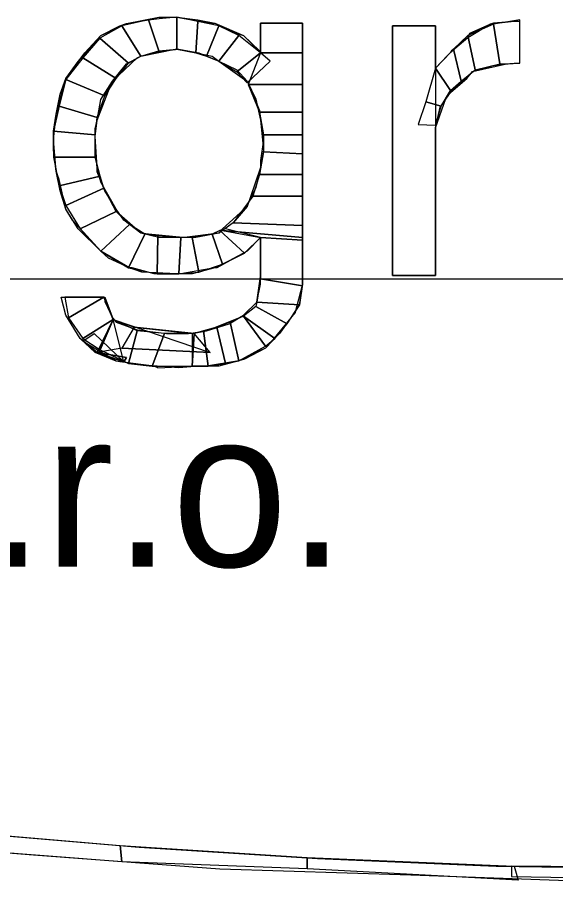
# Model space of a CAD drawing. Extents: x -662500 to -655523, y -1056000 to -1049993.
# Drawn here: x -657954.1 to -657930.36, y -1053914.45 to -1053876.32 of the extents above; entities that cross this region are included whole.
import ezdxf

# ---------------------------------------------------------------- set-up
doc = ezdxf.new("R2010")
doc.units = 0
doc.layers.add('Vrstva 9', color=7, linetype='Continuous')

msp = doc.modelspace()

# ---------------------------------------------------------------- linework, layer by layer
at = {"layer": 'Vrstva 9'}
for p, q in [((-657941.529, -1053876.589), (-657941.528, -1053887.864)), ((-657941.529, -1053876.589), (-657941.528, -1053887.864)), ((-657931.934, -1053878.34), (-657931.934, -1053876.512)), ((-657931.934, -1053878.34), (-657931.934, -1053876.512)), ((-657943.372, -1053887.635), (-657943.372, -1053886.035)), ((-657943.372, -1053887.635), (-657943.372, -1053886.035)), ((-657956.905, -1053887.865), (-657820.565, -1053887.853)), ((-657952.17, -1053888.664), (-657950.243, -1053888.664)), ((-657946.388, -1053890.264), (-657946.388, -1053891.711)), ((-657947.896, -1053891.787), (-657946.388, -1053891.711))]:
    msp.add_line(p, q, dxfattribs=at)
for points in [[(-657943.372, -1053886.035), (-657943.958, -1053886.645), (-657945.299, -1053887.369), (-657945.383, -1053887.369), (-657946.891, -1053887.636), (-657947.059, -1053887.636), (-657948.609, -1053887.56), (-657949.154, -1053887.369), (-657950.411, -1053886.645), (-657951.416, -1053885.655), (-657951.961, -1053884.779), (-657952.255, -1053883.484), (-657952.38, -1053883.103), (-657952.506, -1053881.732), (-657952.381, -1053880.589), (-657952.004, -1053879.218), (-657951.962, -1053879.028), (-657951.124, -1053877.885), (-657950.412, -1053877.123), (-657949.28, -1053876.59), (-657947.856, -1053876.323), (-657947.06, -1053876.323), (-657945.593, -1053876.589), (-657945.384, -1053876.589), (-657944.127, -1053877.122), (-657943.372, -1053877.884)], [(-657943.372, -1053886.035), (-657943.958, -1053886.645), (-657944.754, -1053887.064), (-657945.383, -1053887.369), (-657946.388, -1053887.635), (-657947.059, -1053887.636), (-657948.064, -1053887.636), (-657949.028, -1053887.369), (-657949.154, -1053887.369), (-657950.076, -1053886.95), (-657950.411, -1053886.645), (-657951.039, -1053885.96), (-657951.668, -1053885.274), (-657951.961, -1053884.779), (-657952.213, -1053883.979), (-657952.38, -1053883.103), (-657952.506, -1053882.189), (-657952.506, -1053881.351), (-657952.381, -1053880.589), (-657952.213, -1053879.713), (-657951.962, -1053879.028), (-657951.417, -1053878.266), (-657950.789, -1053877.542), (-657950.412, -1053877.123), (-657949.574, -1053876.704), (-657949.28, -1053876.59), (-657948.317, -1053876.437), (-657947.353, -1053876.323), (-657947.06, -1053876.323), (-657946.138, -1053876.437), (-657945.384, -1053876.589), (-657944.504, -1053877.008), (-657944.127, -1053877.122), (-657943.414, -1053877.808), (-657943.372, -1053877.884)], [(-657943.372, -1053877.884), (-657943.373, -1053876.589), (-657941.529, -1053876.589)], [(-657943.372, -1053877.884), (-657943.373, -1053876.589), (-657941.529, -1053876.589)], [(-657935.663, -1053878.569), (-657935.663, -1053876.703), (-657937.549, -1053876.703), (-657937.548, -1053887.711), (-657935.662, -1053887.711), (-657935.663, -1053881.35)], [(-657935.663, -1053878.569), (-657935.663, -1053876.703), (-657937.549, -1053876.703), (-657937.548, -1053887.711), (-657935.662, -1053887.711), (-657935.663, -1053881.35)], [(-657931.934, -1053876.512), (-657932.185, -1053876.512), (-657933.233, -1053876.626), (-657934.238, -1053877.236), (-657934.993, -1053877.883), (-657935.663, -1053878.569)], [(-657931.934, -1053876.512), (-657932.185, -1053876.512), (-657933.107, -1053876.588), (-657933.233, -1053876.626), (-657934.155, -1053877.045), (-657934.238, -1053877.236), (-657934.951, -1053877.807), (-657934.993, -1053877.883), (-657935.663, -1053878.569), (-657935.663, -1053878.569)], [(-657946.976, -1053877.732), (-657945.509, -1053878.037), (-657945.216, -1053878.265), (-657944.085, -1053879.065), (-657943.959, -1053879.141), (-657943.414, -1053880.436), (-657943.372, -1053880.855), (-657943.246, -1053882.188), (-657943.372, -1053882.95), (-657943.833, -1053884.283), (-657943.958, -1053884.664), (-657945.048, -1053885.655), (-657945.215, -1053885.845), (-657946.724, -1053886.036), (-657946.807, -1053886.036), (-657948.316, -1053885.884), (-657948.651, -1053885.845), (-657949.741, -1053884.893), (-657949.741, -1053884.779), (-657950.411, -1053883.598), (-657950.579, -1053882.951), (-657950.663, -1053881.58), (-657950.579, -1053880.856), (-657950.076, -1053879.561), (-657949.909, -1053879.142), (-657948.819, -1053878.113), (-657948.652, -1053878.037), (-657947.143, -1053877.732), (-657946.976, -1053877.732)], [(-657946.976, -1053877.732), (-657946.096, -1053877.884), (-657945.216, -1053878.265), (-657944.42, -1053878.646), (-657943.959, -1053879.141), (-657943.582, -1053879.941), (-657943.372, -1053880.855), (-657943.372, -1053880.855), (-657943.246, -1053881.731), (-657943.372, -1053882.645), (-657943.372, -1053882.95), (-657943.581, -1053883.826), (-657943.958, -1053884.626), (-657943.958, -1053884.664), (-657944.587, -1053885.388), (-657945.215, -1053885.845), (-657946.221, -1053886.036), (-657946.807, -1053886.036), (-657947.855, -1053886.036), (-657948.651, -1053885.845), (-657949.405, -1053885.274), (-657949.741, -1053884.779), (-657950.243, -1053883.979), (-657950.579, -1053883.141), (-657950.579, -1053882.951), (-657950.663, -1053882.113), (-657950.663, -1053881.237), (-657950.579, -1053880.856), (-657950.411, -1053879.942), (-657949.909, -1053879.142), (-657949.909, -1053879.142), (-657949.28, -1053878.38), (-657948.652, -1053878.037), (-657947.688, -1053877.808), (-657946.976, -1053877.732)], [(-657935.663, -1053881.35), (-657935.663, -1053881.197), (-657935.202, -1053879.902), (-657934.992, -1053879.636), (-657934.029, -1053878.721), (-657932.521, -1053878.378), (-657931.934, -1053878.34)], [(-657935.663, -1053881.35), (-657935.663, -1053881.197), (-657935.453, -1053880.283), (-657934.992, -1053879.636), (-657934.28, -1053879.026), (-657934.029, -1053878.721), (-657933.107, -1053878.455), (-657932.185, -1053878.34), (-657931.934, -1053878.34)], [(-657941.528, -1053887.864), (-657941.528, -1053888.092), (-657941.654, -1053889.006), (-657942.031, -1053889.578), (-657942.533, -1053890.263), (-657943.162, -1053890.911), (-657944.084, -1053891.406), (-657944.335, -1053891.482), (-657945.215, -1053891.711), (-657946.095, -1053891.711), (-657946.975, -1053891.787), (-657947.938, -1053891.711), (-657948.064, -1053891.711), (-657949.028, -1053891.597), (-657949.74, -1053891.483), (-657950.662, -1053891.102), (-657951.332, -1053890.493), (-657951.835, -1053889.655), (-657951.961, -1053889.464), (-657952.17, -1053888.664)], [(-657950.243, -1053888.664), (-657950.243, -1053888.855), (-657949.908, -1053889.578), (-657949.74, -1053889.769), (-657948.818, -1053890.112), (-657948.483, -1053890.15), (-657947.519, -1053890.264), (-657946.556, -1053890.264), (-657945.76, -1053890.149), (-657944.754, -1053889.845), (-657944.126, -1053889.464), (-657943.539, -1053888.892), (-657943.372, -1053888.092), (-657943.372, -1053887.749), (-657943.372, -1053887.635)], [(-657946.388, -1053890.264), (-657945.76, -1053890.149), (-657944.335, -1053889.578), (-657944.126, -1053889.464), (-657943.539, -1053888.892), (-657943.372, -1053887.749), (-657943.372, -1053887.635)], [(-657941.528, -1053887.864), (-657941.528, -1053888.092), (-657941.863, -1053889.387), (-657942.031, -1053889.578), (-657942.91, -1053890.644), (-657943.162, -1053890.911), (-657944.335, -1053891.482), (-657945.759, -1053891.711), (-657946.095, -1053891.711), (-657946.388, -1053891.711)], [(-657947.896, -1053891.787), (-657948.064, -1053891.711), (-657949.572, -1053891.521), (-657949.74, -1053891.483), (-657951.039, -1053890.721), (-657951.332, -1053890.493), (-657951.961, -1053889.464), (-657952.17, -1053888.664)], [(-657952.17, -1053888.664), (-657950.243, -1053888.664), (-657949.866, -1053889.655), (-657948.944, -1053889.997), (-657946.388, -1053890.264)], [(-658006.387, -1053902.877), (-658002.699, -1053904.134), (-657997.085, -1053905.619), (-657991.219, -1053907.104), (-657984.808, -1053908.36), (-657978.146, -1053909.616), (-657971.191, -1053910.606), (-657963.858, -1053911.52), (-657956.358, -1053912.281), (-657948.732, -1053912.928), (-657940.855, -1053913.422), (-657932.978, -1053913.764), (-657924.934, -1053913.878), (-657918.732, -1053913.877)], [(-658007.937, -1053904.934), (-658004.71, -1053905.772), (-657998.342, -1053907.219), (-657991.638, -1053908.589), (-657984.557, -1053909.807), (-657977.182, -1053910.873), (-657969.515, -1053911.825), (-657961.512, -1053912.624), (-657953.383, -1053913.271), (-657945.171, -1053913.88), (-657936.749, -1053914.145), (-657928.202, -1053914.449), (-657925.227, -1053914.449)]]:
    msp.add_lwpolyline(points, dxfattribs=at)
for points in [[(-657949.49, -1053876.704), (-657948.652, -1053878.037), (-657947.856, -1053877.808), (-657948.317, -1053876.437)], [(-657948.317, -1053876.437), (-657947.856, -1053877.808), (-657947.06, -1053877.732), (-657947.06, -1053876.323)], [(-657947.06, -1053876.323), (-657947.06, -1053877.732), (-657946.222, -1053877.884), (-657946.138, -1053876.513)], [(-657931.934, -1053878.34), (-657931.934, -1053876.436), (-657933.107, -1053876.626), (-657932.814, -1053878.378)], [(-657950.454, -1053877.237), (-657949.196, -1053878.342), (-657948.652, -1053878.037), (-657949.49, -1053876.704)], [(-657946.138, -1053876.513), (-657946.222, -1053877.884), (-657945.761, -1053878.037), (-657945.216, -1053876.703)], [(-657945.216, -1053876.703), (-657945.761, -1053878.037), (-657945.216, -1053878.265), (-657944.336, -1053877.122)], [(-657941.529, -1053876.589), (-657943.373, -1053876.589), (-657943.372, -1053877.884), (-657941.529, -1053877.884)], [(-657937.549, -1053876.703), (-657935.663, -1053876.703), (-657935.662, -1053887.711), (-657937.548, -1053887.711)], [(-657932.814, -1053878.378), (-657933.107, -1053876.626), (-657934.238, -1053877.121), (-657933.903, -1053878.645)], [(-657944.336, -1053877.122), (-657945.216, -1053878.265), (-657944.42, -1053878.722), (-657943.372, -1053877.884)], [(-657933.903, -1053878.645), (-657934.238, -1053877.121), (-657934.867, -1053877.731), (-657934.532, -1053879.14)], [(-657951.208, -1053878.113), (-657949.741, -1053879.027), (-657949.196, -1053878.342), (-657950.454, -1053877.237)], [(-657943.372, -1053877.884), (-657944.42, -1053878.722), (-657943.959, -1053879.217), (-657942.953, -1053878.265)], [(-657941.529, -1053877.884), (-657943.372, -1053877.884), (-657943.917, -1053879.293), (-657941.529, -1053879.293)], [(-657934.532, -1053879.14), (-657934.867, -1053877.731), (-657935.663, -1053878.569), (-657934.992, -1053879.559)], [(-657951.962, -1053879.066), (-657950.244, -1053879.789), (-657949.741, -1053879.027), (-657951.208, -1053878.113)], [(-657934.992, -1053879.559), (-657935.663, -1053878.569), (-657936.082, -1053880.055), (-657935.411, -1053880.245)], [(-657952.255, -1053880.247), (-657950.579, -1053880.742), (-657950.244, -1053879.789), (-657951.962, -1053879.066)], [(-657941.529, -1053879.293), (-657943.917, -1053879.293), (-657943.414, -1053880.512), (-657941.529, -1053880.512)], [(-657952.506, -1053881.351), (-657950.663, -1053881.503), (-657950.579, -1053880.742), (-657952.255, -1053880.247)], [(-657935.411, -1053880.245), (-657936.082, -1053880.055), (-657936.417, -1053881.045), (-657935.663, -1053881.083)], [(-657941.529, -1053880.512), (-657943.414, -1053880.512), (-657943.246, -1053881.503), (-657941.529, -1053881.503)], [(-657952.506, -1053882.494), (-657950.663, -1053882.494), (-657950.663, -1053881.503), (-657952.506, -1053881.351)], [(-657941.529, -1053881.503), (-657943.246, -1053881.503), (-657943.246, -1053882.264), (-657941.528, -1053882.341)], [(-657952.255, -1053883.751), (-657950.453, -1053883.332), (-657950.663, -1053882.494), (-657952.506, -1053882.494)], [(-657941.528, -1053882.341), (-657943.246, -1053882.264), (-657943.414, -1053883.255), (-657941.528, -1053883.255)], [(-657951.961, -1053884.627), (-657950.285, -1053883.865), (-657950.453, -1053883.332), (-657952.255, -1053883.751)], [(-657941.528, -1053883.255), (-657943.414, -1053883.255), (-657943.707, -1053884.207), (-657941.528, -1053884.207)], [(-657951.333, -1053885.655), (-657949.741, -1053884.893), (-657950.285, -1053883.865), (-657951.961, -1053884.627)], [(-657941.528, -1053884.207), (-657943.707, -1053884.207), (-657944.587, -1053885.388), (-657941.528, -1053885.502)], [(-657950.411, -1053886.645), (-657949.154, -1053885.465), (-657949.741, -1053884.893), (-657951.333, -1053885.655)], [(-657949.196, -1053887.369), (-657948.483, -1053885.884), (-657949.154, -1053885.465), (-657950.411, -1053886.645)], [(-657941.528, -1053885.502), (-657944.587, -1053885.388), (-657945.048, -1053885.731), (-657941.528, -1053886.035)], [(-657947.939, -1053887.636), (-657947.897, -1053885.96), (-657948.483, -1053885.884), (-657949.196, -1053887.369)], [(-657946.975, -1053887.636), (-657946.891, -1053886.036), (-657947.897, -1053885.96), (-657947.939, -1053887.636)], [(-657945.048, -1053887.216), (-657945.509, -1053885.883), (-657946.388, -1053886.036), (-657946.095, -1053887.559)], [(-657944.084, -1053886.721), (-657945.173, -1053885.731), (-657945.509, -1053885.883), (-657945.048, -1053887.216)], [(-657943.372, -1053886.035), (-657944.922, -1053885.655), (-657945.173, -1053885.731), (-657944.084, -1053886.721)], [(-657941.528, -1053886.035), (-657945.048, -1053885.731), (-657943.372, -1053886.035), (-657941.528, -1053886.15)], [(-657946.095, -1053887.559), (-657946.388, -1053886.036), (-657946.891, -1053886.036), (-657946.975, -1053887.636)], [(-657941.528, -1053886.15), (-657943.372, -1053886.035), (-657943.372, -1053887.864), (-657941.528, -1053888.168)], [(-657941.528, -1053888.168), (-657943.372, -1053887.864), (-657943.539, -1053888.892), (-657941.654, -1053889.006)], [(-657951.835, -1053889.579), (-657950.285, -1053888.664), (-657950.285, -1053888.664), (-657952.003, -1053888.664)], [(-657951.206, -1053890.493), (-657949.866, -1053889.655), (-657950.285, -1053888.664), (-657951.835, -1053889.579)], [(-657941.654, -1053889.006), (-657943.539, -1053888.892), (-657943.581, -1053889.083), (-657942.198, -1053889.844)], [(-657942.198, -1053889.844), (-657943.581, -1053889.083), (-657944.126, -1053889.502), (-657942.743, -1053890.492)], [(-657950.452, -1053890.988), (-657949.866, -1053889.655), (-657949.866, -1053889.655), (-657951.206, -1053890.493)], [(-657949.866, -1053889.655), (-657950.578, -1053891.102), (-657949.279, -1053891.33), (-657949.405, -1053891.521)], [(-657945.592, -1053891.102), (-657949.489, -1053890.912), (-657950.578, -1053891.102), (-657949.866, -1053889.655)], [(-657949.195, -1053891.597), (-657948.818, -1053890.15), (-657949.866, -1053889.655), (-657950.452, -1053890.988)], [(-657944.335, -1053891.482), (-657944.712, -1053889.768), (-657945.299, -1053889.997), (-657944.922, -1053891.597)], [(-657943.162, -1053890.835), (-657944.126, -1053889.502), (-657944.712, -1053889.768), (-657944.335, -1053891.482)], [(-657942.743, -1053890.492), (-657944.126, -1053889.502), (-657944.126, -1053889.502), (-657943.162, -1053890.835)], [(-657946.304, -1053890.264), (-657948.944, -1053889.997), (-657949.489, -1053890.912), (-657945.592, -1053891.102)], [(-657948.148, -1053891.711), (-657947.603, -1053890.264), (-657948.818, -1053890.15), (-657949.195, -1053891.597)], [(-657945.676, -1053891.711), (-657945.885, -1053890.149), (-657946.304, -1053890.264), (-657946.388, -1053891.711)], [(-657944.922, -1053891.597), (-657945.299, -1053889.997), (-657945.885, -1053890.149), (-657945.676, -1053891.711)], [(-657949.405, -1053891.521), (-657950.578, -1053891.102), (-657951.206, -1053890.607), (-657950.704, -1053890.264)], [(-657946.388, -1053891.711), (-657946.304, -1053890.264), (-657947.603, -1053890.264), (-657948.148, -1053891.711)], [(-657949.405, -1053891.521), (-657949.279, -1053891.33), (-657950.578, -1053891.102), (-657949.405, -1053891.521)], [(-657958.83, -1053912.852), (-657958.83, -1053912.052), (-657949.57, -1053912.852), (-657949.487, -1053913.575)], [(-657949.487, -1053913.575), (-657949.57, -1053912.852), (-657941.316, -1053913.384), (-657941.316, -1053913.879)], [(-657941.316, -1053913.879), (-657941.316, -1053913.384), (-657932.182, -1053913.764), (-657932.014, -1053914.374)], [(-657918.397, -1053914.449), (-657918.397, -1053913.877), (-657932.308, -1053913.764), (-657932.308, -1053914.221)]]:
    msp.add_lwpolyline(points, close=True, dxfattribs=at)

# ---------------------------------------------------------------- texts
msp.add_text('Litomyšl s.r.o.', height=6.88116, rotation=0.0052, dxfattribs=at).set_placement((-657996.373, -1053900.553))

doc.saveas('drawing.dxf')
